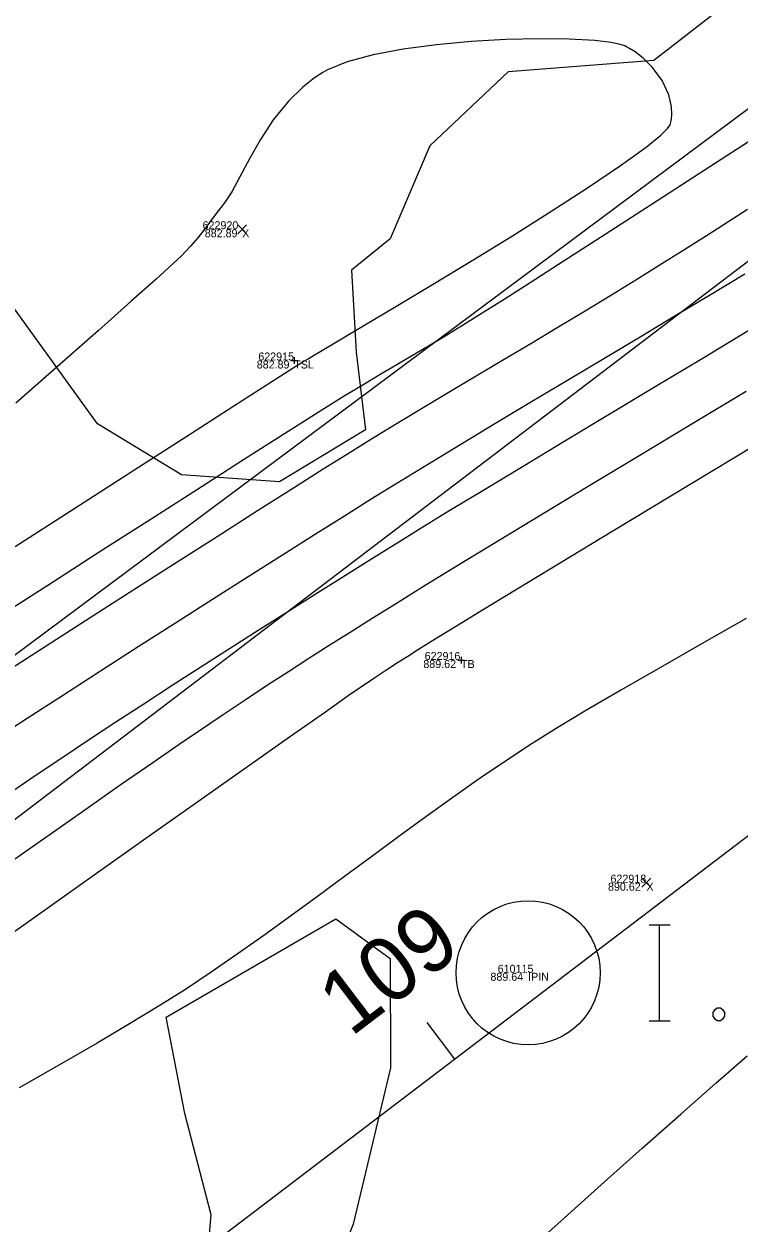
# Model space of a CAD drawing. Extents: x 1957117 to 1971063, y 701601 to 715861.
# Drawn here: x 1968051.3 to 1968082.6, y 710497.5 to 710549.9 of the extents above; entities that cross this region are included whole.
import ezdxf

# ---------------------------------------------------------------- set-up
doc = ezdxf.new("R2010")
doc.units = 0
for name, color, linetype in [('AP_X_Lights', 7, 'Continuous'), ('DT_X_Contour_Major', 7, 'Continuous'), ('DT_X_Contour_Minor', 7, 'Continuous'), ('GE_X_CL_20', 7, 'Continuous'), ('PV_P_Drive', 7, 'Continuous'), ('PV_P_Shoulder', 7, 'Continuous'), ('RS_Raster1', 7, 'Continuous'), ('RW_X_Esmt_RR', 7, 'Continuous'), ('SC_Scratch1', 7, 'Continuous'), ('SC_Shading3', 7, 'Continuous'), ('SC_Shading5', 7, 'Continuous'), ('VG_X_Tree_Line_Rt', 7, 'Continuous')]:
    doc.layers.add(name, color=color, linetype=linetype)

msp = doc.modelspace()

# ---------------------------------------------------------------- linework, layer by layer
at = {"layer": 'AP_X_Lights'}
for p, q in [((1968060.636, 710540.78), (1968061.024, 710541.17)), ((1968060.636, 710541.17), (1968061.024, 710540.78)), ((1968078.315, 710512.204), (1968078.703, 710512.594)), ((1968078.315, 710512.594), (1968078.703, 710512.204))]:
    msp.add_line(p, q, dxfattribs=at)
at = {"layer": 'DT_X_Contour_Major'}
for points in [[(1968049.209, 710520.799), (1968051.391, 710522.202), (1968053.577, 710523.606), (1968055.724, 710524.982), (1968057.79, 710526.303), (1968059.731, 710527.543), (1968061.504, 710528.672), (1968063.068, 710529.665), (1968064.378, 710530.493), (1968065.391, 710531.129), (1968066.53, 710531.834), (1968067.675, 710532.534), (1968068.825, 710533.228), (1968069.978, 710533.92), (1968071.134, 710534.609), (1968072.291, 710535.297), (1968073.448, 710535.985), (1968074.603, 710536.675), (1968075.756, 710537.367), (1968076.905, 710538.063), (1968078.049, 710538.764), (1968079.186, 710539.472), (1968080.15, 710540.079), (1968081.413, 710540.882), (1968082.935, 710541.854)], [(1968049.209, 710520.799), (1968051.391, 710522.202), (1968053.577, 710523.606), (1968055.724, 710524.982), (1968057.79, 710526.303), (1968059.731, 710527.543), (1968061.504, 710528.672), (1968063.068, 710529.665), (1968064.378, 710530.493), (1968065.391, 710531.129), (1968066.53, 710531.834), (1968067.675, 710532.534), (1968068.825, 710533.228), (1968069.978, 710533.92), (1968071.134, 710534.609), (1968072.291, 710535.297), (1968073.448, 710535.985), (1968074.603, 710536.675), (1968075.756, 710537.367), (1968076.905, 710538.063), (1968078.049, 710538.764), (1968079.186, 710539.472), (1968080.15, 710540.079), (1968081.413, 710540.882), (1968082.935, 710541.854)], [(1968082.871, 710523.953), (1968080.95, 710522.862), (1968079.122, 710521.817), (1968077.425, 710520.837), (1968075.893, 710519.938), (1968074.562, 710519.138), (1968073.468, 710518.454), (1968072.344, 710517.715), (1968071.199, 710516.935), (1968070.039, 710516.121), (1968068.866, 710515.28), (1968067.684, 710514.42), (1968066.497, 710513.548), (1968065.309, 710512.672), (1968064.123, 710511.798), (1968062.943, 710510.935), (1968061.772, 710510.09), (1968060.615, 710509.27), (1968059.475, 710508.483), (1968058.356, 710507.736), (1968057.275, 710507.052), (1968055.974, 710506.265), (1968054.485, 710505.389), (1968052.84, 710504.437), (1968051.072, 710503.423)], [(1968082.871, 710523.953), (1968080.95, 710522.862), (1968079.122, 710521.817), (1968077.425, 710520.837), (1968075.893, 710519.938), (1968074.562, 710519.138), (1968073.468, 710518.454), (1968072.344, 710517.715), (1968071.199, 710516.935), (1968070.039, 710516.121), (1968068.866, 710515.28), (1968067.684, 710514.42), (1968066.497, 710513.548), (1968065.309, 710512.672), (1968064.123, 710511.798), (1968062.943, 710510.935), (1968061.772, 710510.09), (1968060.615, 710509.27), (1968059.475, 710508.483), (1968058.356, 710507.736), (1968057.275, 710507.052), (1968055.974, 710506.265), (1968054.485, 710505.389), (1968052.84, 710504.437), (1968051.072, 710503.423)], [(1968072.687, 710495.732), (1968074.635, 710497.485), (1968076.524, 710499.18), (1968078.325, 710500.789), (1968080.01, 710502.284), (1968081.549, 710503.638), (1968082.914, 710504.823)], [(1968072.687, 710495.732), (1968074.635, 710497.485), (1968076.524, 710499.18), (1968078.325, 710500.789), (1968080.01, 710502.284), (1968081.549, 710503.638), (1968082.914, 710504.823)]]:
    msp.add_lwpolyline(points, dxfattribs=at)
at = {"layer": 'DT_X_Contour_Minor'}
for points in [[(1968050.903, 710527.094), (1968053.719, 710528.906), (1968056.296, 710530.565), (1968058.567, 710532.027), (1968060.464, 710533.247), (1968061.918, 710534.182), (1968062.861, 710534.788), (1968063.223, 710535.021), (1968063.48, 710535.177), (1968063.686, 710535.299), (1968063.942, 710535.456), (1968064.263, 710535.646), (1968065.025, 710536.095), (1968066.148, 710536.759), (1968067.552, 710537.595), (1968069.157, 710538.558), (1968070.882, 710539.606), (1968072.646, 710540.693), (1968074.37, 710541.776), (1968075.973, 710542.811), (1968077.375, 710543.755), (1968078.495, 710544.564), (1968079.134, 710545.083), (1968079.437, 710545.384), (1968079.545, 710545.537), (1968079.568, 710545.599), (1968079.594, 710545.721), (1968079.62, 710545.969), (1968079.604, 710546.348), (1968079.485, 710546.856), (1968079.197, 710547.476), (1968078.778, 710548.051), (1968078.365, 710548.46), (1968078.018, 710548.727), (1968077.771, 710548.883), (1968077.644, 710548.953), (1968077.566, 710548.989), (1968077.366, 710549.056), (1968076.961, 710549.141), (1968076.248, 710549.228), (1968075.126, 710549.293), (1968073.808, 710549.307), (1968072.359, 710549.272), (1968070.844, 710549.184), (1968069.328, 710549.045), (1968067.877, 710548.851), (1968066.554, 710548.604), (1968065.426, 710548.302), (1968064.557, 710547.944), (1968064.363, 710547.834), (1968063.992, 710547.594), (1968063.476, 710547.189), (1968062.859, 710546.582), (1968062.192, 710545.753), (1968061.626, 710544.892), (1968061.144, 710544.048), (1968060.731, 710543.272), (1968060.371, 710542.614), (1968060.05, 710542.124), (1968059.689, 710541.658), (1968059.402, 710541.272), (1968059.148, 710540.93), (1968058.886, 710540.596), (1968058.575, 710540.234), (1968058.173, 710539.806), (1968057.818, 710539.472), (1968057.067, 710538.795), (1968055.963, 710537.809), (1968054.544, 710536.552), (1968052.851, 710535.059), (1968050.925, 710533.367)], [(1968050.903, 710527.094), (1968053.719, 710528.906), (1968056.296, 710530.565), (1968058.567, 710532.027), (1968060.464, 710533.247), (1968061.918, 710534.182), (1968062.861, 710534.788), (1968063.223, 710535.021), (1968063.48, 710535.177), (1968063.686, 710535.299), (1968063.942, 710535.456), (1968064.263, 710535.646), (1968065.025, 710536.095), (1968066.148, 710536.759), (1968067.552, 710537.595), (1968069.157, 710538.558), (1968070.882, 710539.606), (1968072.646, 710540.693), (1968074.37, 710541.776), (1968075.973, 710542.811), (1968077.375, 710543.755), (1968078.495, 710544.564), (1968079.134, 710545.083), (1968079.437, 710545.384), (1968079.545, 710545.537), (1968079.568, 710545.599), (1968079.594, 710545.721), (1968079.62, 710545.969), (1968079.604, 710546.348), (1968079.485, 710546.856), (1968079.197, 710547.476), (1968078.778, 710548.051), (1968078.365, 710548.46), (1968078.018, 710548.727), (1968077.771, 710548.883), (1968077.644, 710548.953), (1968077.566, 710548.989), (1968077.366, 710549.056), (1968076.961, 710549.141), (1968076.248, 710549.228), (1968075.126, 710549.293), (1968073.808, 710549.307), (1968072.359, 710549.272), (1968070.844, 710549.184), (1968069.328, 710549.045), (1968067.877, 710548.851), (1968066.554, 710548.604), (1968065.426, 710548.302), (1968064.557, 710547.944), (1968064.363, 710547.834), (1968063.992, 710547.594), (1968063.476, 710547.189), (1968062.859, 710546.582), (1968062.192, 710545.753), (1968061.626, 710544.892), (1968061.144, 710544.048), (1968060.731, 710543.272), (1968060.371, 710542.614), (1968060.05, 710542.124), (1968059.689, 710541.658), (1968059.402, 710541.272), (1968059.148, 710540.93), (1968058.886, 710540.596), (1968058.575, 710540.234), (1968058.173, 710539.806), (1968057.818, 710539.472), (1968057.067, 710538.795), (1968055.963, 710537.809), (1968054.544, 710536.552), (1968052.851, 710535.059), (1968050.925, 710533.367)], [(1968049.814, 710523.801), (1968052.327, 710525.415), (1968054.742, 710526.965), (1968057.007, 710528.418), (1968059.073, 710529.741), (1968060.887, 710530.901), (1968062.398, 710531.866), (1968063.555, 710532.601), (1968064.307, 710533.075), (1968065.292, 710533.685), (1968066.144, 710534.202), (1968066.899, 710534.654), (1968067.598, 710535.067), (1968068.277, 710535.467), (1968068.975, 710535.88), (1968069.73, 710536.333), (1968070.58, 710536.852), (1968071.564, 710537.464), (1968072.288, 710537.922), (1968073.418, 710538.645), (1968074.906, 710539.602), (1968076.704, 710540.76), (1968078.763, 710542.089), (1968081.036, 710543.557), (1968083.474, 710545.134)], [(1968049.814, 710523.801), (1968052.327, 710525.415), (1968054.742, 710526.965), (1968057.007, 710528.418), (1968059.073, 710529.741), (1968060.887, 710530.901), (1968062.398, 710531.866), (1968063.555, 710532.601), (1968064.307, 710533.075), (1968065.292, 710533.685), (1968066.144, 710534.202), (1968066.899, 710534.654), (1968067.598, 710535.067), (1968068.277, 710535.467), (1968068.975, 710535.88), (1968069.73, 710536.333), (1968070.58, 710536.852), (1968071.564, 710537.464), (1968072.288, 710537.922), (1968073.418, 710538.645), (1968074.906, 710539.602), (1968076.704, 710540.76), (1968078.763, 710542.089), (1968081.036, 710543.557), (1968083.474, 710545.134)], [(1968049.89, 710518.597), (1968051.422, 710519.593), (1968053.012, 710520.621), (1968054.638, 710521.669), (1968056.279, 710522.722), (1968057.916, 710523.769), (1968059.526, 710524.796), (1968061.091, 710525.79), (1968062.589, 710526.739), (1968063.999, 710527.63), (1968065.302, 710528.449), (1968066.476, 710529.183), (1968067.712, 710529.949), (1968069.049, 710530.767), (1968070.468, 710531.627), (1968071.954, 710532.522), (1968073.49, 710533.443), (1968075.059, 710534.381), (1968076.644, 710535.327), (1968078.23, 710536.274), (1968079.798, 710537.213), (1968081.334, 710538.134), (1968082.819, 710539.03)], [(1968049.89, 710518.597), (1968051.422, 710519.593), (1968053.012, 710520.621), (1968054.638, 710521.669), (1968056.279, 710522.722), (1968057.916, 710523.769), (1968059.526, 710524.796), (1968061.091, 710525.79), (1968062.589, 710526.739), (1968063.999, 710527.63), (1968065.302, 710528.449), (1968066.476, 710529.183), (1968067.712, 710529.949), (1968069.049, 710530.767), (1968070.468, 710531.627), (1968071.954, 710532.522), (1968073.49, 710533.443), (1968075.059, 710534.381), (1968076.644, 710535.327), (1968078.23, 710536.274), (1968079.798, 710537.213), (1968081.334, 710538.134), (1968082.819, 710539.03)], [(1968050.763, 710516.387), (1968051.826, 710517.11), (1968052.95, 710517.866), (1968054.113, 710518.64), (1968055.308, 710519.428), (1968056.529, 710520.226), (1968057.769, 710521.03), (1968059.02, 710521.837), (1968060.278, 710522.643), (1968061.534, 710523.444), (1968062.782, 710524.236), (1968064.015, 710525.015), (1968065.227, 710525.777), (1968066.411, 710526.519), (1968067.56, 710527.237), (1968068.612, 710527.888), (1968069.912, 710528.683), (1968071.425, 710529.6), (1968073.114, 710530.621), (1968074.946, 710531.724), (1968076.885, 710532.889), (1968078.895, 710534.096), (1968080.942, 710535.324), (1968082.991, 710536.554)], [(1968050.763, 710516.387), (1968051.826, 710517.11), (1968052.95, 710517.866), (1968054.113, 710518.64), (1968055.308, 710519.428), (1968056.529, 710520.226), (1968057.769, 710521.03), (1968059.02, 710521.837), (1968060.278, 710522.643), (1968061.534, 710523.444), (1968062.782, 710524.236), (1968064.015, 710525.015), (1968065.227, 710525.777), (1968066.411, 710526.519), (1968067.56, 710527.237), (1968068.612, 710527.888), (1968069.912, 710528.683), (1968071.425, 710529.6), (1968073.114, 710530.621), (1968074.946, 710531.724), (1968076.885, 710532.889), (1968078.895, 710534.096), (1968080.942, 710535.324), (1968082.991, 710536.554)], [(1968049.987, 710512.815), (1968051.989, 710514.219), (1968053.841, 710515.515), (1968055.501, 710516.672), (1968056.927, 710517.662), (1968058.078, 710518.457), (1968058.913, 710519.028), (1968059.994, 710519.756), (1968060.998, 710520.425), (1968061.944, 710521.048), (1968062.852, 710521.639), (1968063.744, 710522.212), (1968064.638, 710522.781), (1968065.555, 710523.36), (1968066.515, 710523.962), (1968067.538, 710524.601), (1968068.644, 710525.291), (1968069.479, 710525.807), (1968070.674, 710526.536), (1968072.183, 710527.451), (1968073.961, 710528.527), (1968075.963, 710529.736), (1968078.145, 710531.051), (1968080.463, 710532.447), (1968082.87, 710533.897)], [(1968049.987, 710512.815), (1968051.989, 710514.219), (1968053.841, 710515.515), (1968055.501, 710516.672), (1968056.927, 710517.662), (1968058.078, 710518.457), (1968058.913, 710519.028), (1968059.994, 710519.756), (1968060.998, 710520.425), (1968061.944, 710521.048), (1968062.852, 710521.639), (1968063.744, 710522.212), (1968064.638, 710522.781), (1968065.555, 710523.36), (1968066.515, 710523.962), (1968067.538, 710524.601), (1968068.644, 710525.291), (1968069.479, 710525.807), (1968070.674, 710526.536), (1968072.183, 710527.451), (1968073.961, 710528.527), (1968075.963, 710529.736), (1968078.145, 710531.051), (1968080.463, 710532.447), (1968082.87, 710533.897)], [(1968049.025, 710508.971), (1968051.726, 710510.884), (1968054.358, 710512.747), (1968056.865, 710514.519), (1968059.187, 710516.159), (1968061.267, 710517.626), (1968063.047, 710518.879), (1968064.468, 710519.877), (1968065.471, 710520.58), (1968066, 710520.946), (1968066.632, 710521.371), (1968067.16, 710521.722), (1968067.626, 710522.025), (1968068.073, 710522.311), (1968068.544, 710522.607), (1968069.081, 710522.942), (1968069.728, 710523.345), (1968070.272, 710523.679), (1968071.338, 710524.326), (1968072.863, 710525.25), (1968074.787, 710526.414), (1968077.047, 710527.78), (1968079.583, 710529.313), (1968082.333, 710530.974), (1968085.235, 710532.726)], [(1968049.025, 710508.971), (1968051.726, 710510.884), (1968054.358, 710512.747), (1968056.865, 710514.519), (1968059.187, 710516.159), (1968061.267, 710517.626), (1968063.047, 710518.879), (1968064.468, 710519.877), (1968065.471, 710520.58), (1968066, 710520.946), (1968066.632, 710521.371), (1968067.16, 710521.722), (1968067.626, 710522.025), (1968068.073, 710522.311), (1968068.544, 710522.607), (1968069.081, 710522.942), (1968069.728, 710523.345), (1968070.272, 710523.679), (1968071.338, 710524.326), (1968072.863, 710525.25), (1968074.787, 710526.414), (1968077.047, 710527.78), (1968079.583, 710529.313), (1968082.333, 710530.974), (1968085.235, 710532.726)]]:
    msp.add_lwpolyline(points, dxfattribs=at)
at = {"layer": 'GE_X_CL_20'}
msp.add_line((1968070.13, 710504.688), (1968068.918, 710506.279), dxfattribs=at)
msp.add_lwpolyline([(1968438.508, 710785.011), (1967254.18, 709883.777)], dxfattribs=at)
at = {"layer": 'PV_P_Drive'}
for p, q in [((1968062.958, 710535.235), (1968063.25, 710535.235)), ((1968063.104, 710535.381), (1968063.104, 710535.089)), ((1968063.104, 710535.235), (1968063.104, 710535.235)), ((1968070.255, 710522.137), (1968070.547, 710522.137)), ((1968070.401, 710522.283), (1968070.401, 710521.991)), ((1968070.401, 710522.137), (1968070.401, 710522.137))]:
    msp.add_line(p, q, dxfattribs=at)
at = {"layer": 'RW_X_Esmt_RR'}
msp.add_line((1967242.069, 709899.693), (1968426.396, 710800.927), dxfattribs=at)
msp.add_lwpolyline([(1968171.056, 710611.87), (1967279.514, 709947.668)], dxfattribs=at)
at = {"layer": 'SC_Shading3'}
for points in [[(1968078.623, 710510.56), (1968079.549, 710510.56)], [(1968079.086, 710506.36), (1968079.086, 710510.56)], [(1968081.603, 710506.922), (1968081.748, 710506.922), (1968081.835, 710506.856), (1968081.921, 710506.724), (1968081.921, 710506.558), (1968081.835, 710506.426), (1968081.748, 710506.36), (1968081.603, 710506.36), (1968081.516, 710506.426), (1968081.43, 710506.558), (1968081.43, 710506.724), (1968081.516, 710506.856), (1968081.603, 710506.922)], [(1968078.623, 710506.36), (1968079.549, 710506.36)]]:
    msp.add_lwpolyline(points, dxfattribs=at)
msp.add_circle((1968073.335, 710508.46), 3.15, dxfattribs=at)
at = {"layer": 'SC_Shading5'}
for points in [[(1963589.678, 706586.994), (1963626.625, 706689.548), (1963651.76, 706746.832), (1963668.09, 706778.596), (1963682.768, 706805.402), (1963734.424, 706911.594), (1963826.849, 707116.717), (1963877.258, 707215.645), (1963964.981, 707354.472), (1964070.526, 707509.355), (1964132.574, 707601.994), (1964163.9, 707642.169), (1964191.2, 707685.167), (1964278.98, 707807.131), (1964326.11, 707874.364), (1964396.427, 707968.962), (1964508.519, 708133.679), (1964655.588, 708336.552), (1964745.319, 708429.172), (1964840.327, 708522.317), (1964988.178, 708660.245), (1965089.796, 708739.041), (1965251.743, 708835.216), (1965415.807, 708922.048), (1965866.2, 709149.38), (1966173.543, 709294.131), (1966283.627, 709338.196), (1966534.003, 709419.214), (1966689.084, 709471.266), (1967008.468, 709641.817), (1967166.677, 709750.124), (1967422.113, 709931.083), (1967818.707, 710198.831), (1968187.021, 710459.852), (1968360.589, 710592.493), (1968496.543, 710707.847), (1968606.427, 710809.378), (1968733.391, 710937.091), (1968807.28, 711025.4), (1968843.008, 711077.094), (1968863.233, 711106.099), (1968909.747, 711171.311), (1968974.133, 711279.559), (1969130.932, 711546.915), (1969247.433, 711744.686), (1969402.714, 712016.424), (1969505.287, 712191.789), (1969666.311, 712460.805), (1969771.586, 712639.896), (1969880.058, 712820.917), (1969964.994, 712955.706), (1969990.005, 713000.084), (1970030.065, 713068.479)], [(1963609.915, 706579.703), (1963646.615, 706681.572), (1963671.193, 706737.585), (1963687.092, 706768.511), (1963701.884, 706795.526), (1963753.906, 706902.469), (1963846.249, 707107.41), (1963895.973, 707204.994), (1963982.966, 707342.667), (1964088.35, 707497.312), (1964150.015, 707589.379), (1964181.502, 707629.761), (1964209.024, 707673.109), (1964296.517, 707794.674), (1964343.552, 707861.772), (1964413.958, 707956.489), (1964526.123, 708121.313), (1964672.104, 708322.686), (1964760.576, 708414.006), (1964855.195, 708506.77), (1965002.134, 708643.847), (1965101.925, 708721.226), (1965262.272, 708816.451), (1965425.685, 708902.939), (1965875.63, 709130.044), (1966182.13, 709274.398), (1966290.944, 709317.954), (1966540.737, 709398.785), (1966697.632, 709451.445), (1967019.644, 709623.399), (1967178.971, 709732.471), (1967434.35, 709913.39), (1967830.945, 710181.14), (1968199.774, 710442.525), (1968374.086, 710575.735), (1968510.806, 710691.739), (1968621.36, 710793.889), (1968749.296, 710922.58), (1968824.413, 711012.355), (1968860.678, 711064.827), (1968880.812, 711093.701), (1968927.778, 711159.547), (1968992.655, 711268.62), (1969149.476, 711536.015), (1969266.039, 711733.891), (1969421.336, 712005.657), (1969523.8, 712180.835), (1969684.812, 712449.831), (1969790.084, 712628.917), (1969898.385, 712809.653), (1969983.474, 712944.685), (1970008.657, 712989.367), (1970048.626, 713057.607)]]:
    msp.add_spline(points, degree=3, dxfattribs=at)
at = {"layer": 'VG_X_Tree_Line_Rt'}
for points in [[(1968083.828, 710552.239), (1968078.838, 710548.356), (1968072.467, 710547.853), (1968069.031, 710544.62), (1968067.308, 710540.549), (1968065.604, 710539.186), (1968065.818, 710535.603), (1968066.229, 710532.209), (1968062.469, 710529.928), (1968058.179, 710530.234), (1968054.508, 710532.459), (1968050.565, 710537.919)], [(1968064.922, 710510.814), (1968067.305, 710509.08), (1968067.323, 710504.306), (1968065.678, 710497.461), (1968063.956, 710493.153), (1968064.547, 710488.36), (1968065.115, 710481.16), (1968062.559, 710479.568), (1968059.986, 710479.725), (1968057.665, 710482.937), (1968058.382, 710487.709), (1968059.041, 710492.905), (1968059.472, 710497.878), (1968058.327, 710502.311), (1968057.507, 710506.52), (1968064.922, 710510.814)]]:
    msp.add_lwpolyline(points, dxfattribs=at)

# ---------------------------------------------------------------- texts
at = {"layer": 'GE_X_CL_20'}
msp.add_text('109', height=2.8, rotation=37.2699, dxfattribs=at).set_placement((1968065.578, 710505.623))
at = {"layer": 'PV_P_Shoulder'}
for s, p in [('882.89', (1968059.193, 710540.625)), ('882.89', (1968061.467, 710534.885)), ('889.62', (1968068.753, 710521.787)), ('890.62', (1968076.828, 710512.049)), ('889.64', (1968071.687, 710508.11))]:
    msp.add_text(s, height=0.35, dxfattribs=at).set_placement(p)
at = {"layer": 'RS_Raster1'}
for s, p in [('622920', (1968059.099, 710540.975)), ('622915', (1968061.536, 710535.235)), ('622916', (1968068.811, 710522.137)), ('622918', (1968076.938, 710512.399)), ('610115', (1968072.005, 710508.46))]:
    msp.add_text(s, height=0.35, dxfattribs=at).set_placement(p)
at = {"layer": 'SC_Scratch1'}
for s, p in [('X', (1968060.83, 710540.625)), ('TSL', (1968063.104, 710534.885)), ('TB', (1968070.401, 710521.787)), ('X', (1968078.509, 710512.049)), ('IPIN', (1968073.335, 710508.11))]:
    msp.add_text(s, height=0.35, dxfattribs=at).set_placement(p)

doc.saveas('drawing.dxf')
